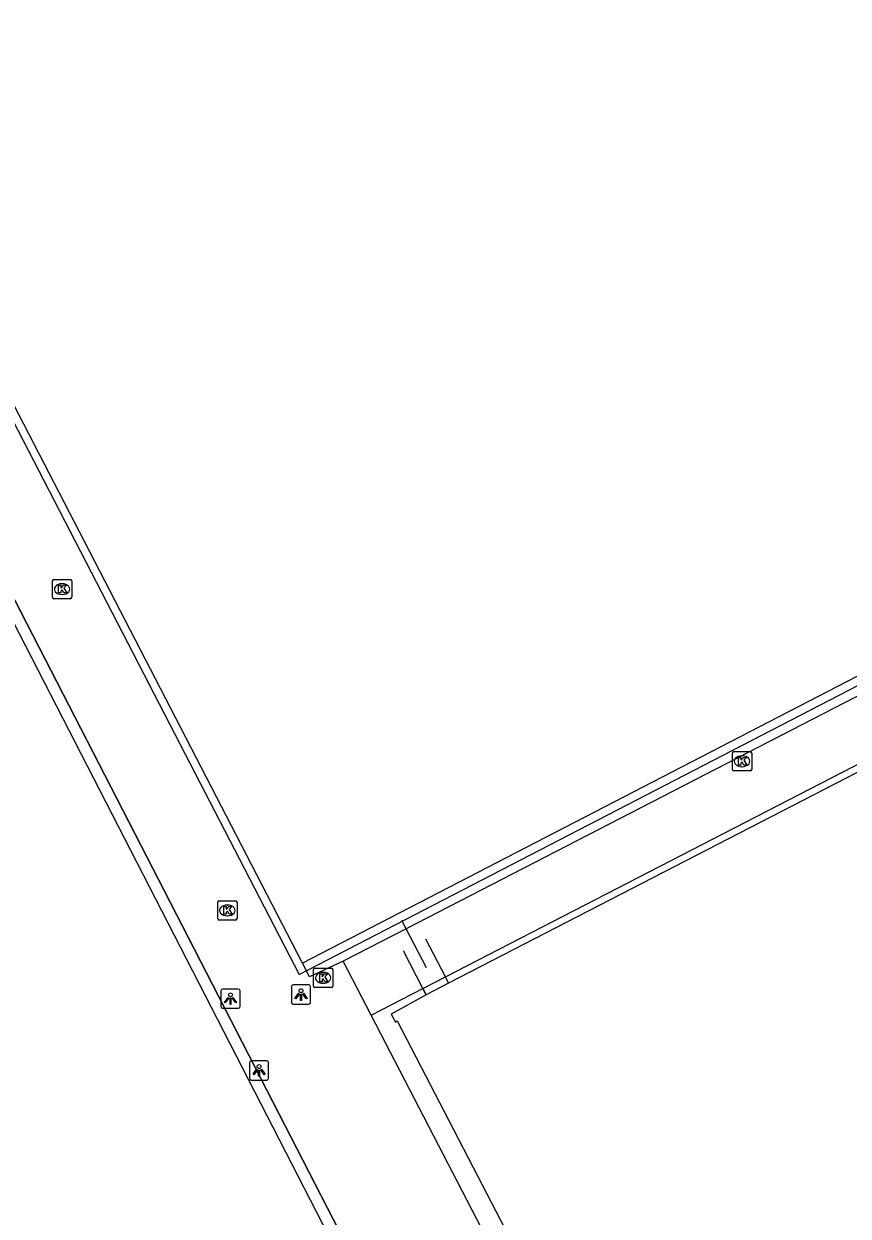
# Model space of a CAD drawing. Extents: x 158838 to 160074, y 386376 to 387776.
# Drawn here: x 159575.9 to 159618.6, y 387514.8 to 387576.5 of the extents above; entities that cross this region are included whole.
import ezdxf

# ---------------------------------------------------------------- set-up
doc = ezdxf.new("R2010")
doc.units = 0
for name, color, linetype in [('IMGEO_Groenvoorziening', 7, 'Continuous'), ('IMGEO_Hek', 7, 'Continuous'), ('IMGEO_Kolk', 7, 'Continuous'), ('IMGEO_Lichtpunt', 7, 'Continuous'), ('IMGEO_Pand', 7, 'Continuous'), ('IMGEO_Voetpad_open', 7, 'Continuous')]:
    doc.layers.add(name, color=color, linetype=linetype)

msp = doc.modelspace()

# ---------------------------------------------------------------- linework, layer by layer
at = {"layer": 'IMGEO_Groenvoorziening'}
msp.add_lwpolyline([(159598.772, 387500), (159570.543, 387554.916), (159518.951, 387528.406), (159533.555, 387500), (159563.94, 387440.9), (159615.515, 387467.428), (159598.772, 387500)], dxfattribs=at)
at = {"layer": 'IMGEO_Hek'}
for points in [[(159559.852, 387585.965), (159583.742, 387539.74)], [(159586.615, 387524.959), (159570.791, 387555.718), (159518.128, 387528.666)], [(159583.742, 387539.74), (159590.177, 387527.29), (159636.121, 387551.047)], [(159595.725, 387529.653), (159595.505, 387530.081)], [(159596.769, 387527.624), (159595.725, 387529.653)], [(159597.756, 387527.158), (159596.744, 387529.12)], [(159596.582, 387526.552), (159595.579, 387528.514)], [(159597.923, 387526.835), (159597.756, 387527.158)], [(159596.75, 387526.225), (159596.582, 387526.552)], [(159611.915, 387475.776), (159599.454, 387500), (159586.615, 387524.959)]]:
    msp.add_lwpolyline(points, dxfattribs=at)
at = {"layer": 'IMGEO_Kolk'}
for p, q in [((159577.395, 387546.828), (159577.395, 387547.68)), ((159577.47, 387547.754), (159578.322, 387547.754)), ((159577.883, 387547.534), (159577.908, 387547.534)), ((159578.396, 387547.68), (159578.396, 387546.828)), ((159577.906, 387546.974), (159577.881, 387546.974)), ((159578.322, 387546.754), (159577.47, 387546.754)), ((159612.696, 387538.833), (159613.548, 387538.833)), ((159612.621, 387537.907), (159612.621, 387538.759)), ((159613.109, 387538.613), (159613.134, 387538.613)), ((159613.622, 387538.759), (159613.622, 387537.907)), ((159613.548, 387537.833), (159612.696, 387537.833)), ((159613.132, 387538.053), (159613.107, 387538.053)), ((159585.959, 387530.18), (159585.959, 387531.032)), ((159586.034, 387531.106), (159586.886, 387531.106)), ((159586.447, 387530.886), (159586.472, 387530.886)), ((159586.96, 387531.032), (159586.96, 387530.18)), ((159586.47, 387530.326), (159586.445, 387530.326)), ((159586.886, 387530.106), (159586.034, 387530.106)), ((159590.921, 387526.687), (159590.921, 387527.539)), ((159590.996, 387527.613), (159591.848, 387527.613)), ((159591.409, 387527.393), (159591.434, 387527.393)), ((159591.922, 387527.539), (159591.922, 387526.687)), ((159591.848, 387526.613), (159590.996, 387526.613)), ((159591.432, 387526.833), (159591.407, 387526.833))]:
    msp.add_line(p, q, dxfattribs=at)
for points in [[(159577.395, 387546.828), (159577.395, 387547.68)], [(159577.47, 387547.754), (159578.322, 387547.754)], [(159577.716, 387547.454), (159577.839, 387547.454), (159577.839, 387547.303), (159577.969, 387547.454), (159578.133, 387547.454), (159577.987, 387547.303), (159578.14, 387547.054), (159577.988, 387547.054), (159577.903, 387547.218), (159577.839, 387547.151), (159577.839, 387547.054), (159577.716, 387547.054), (159577.716, 387547.454)], [(159578.396, 387547.68), (159578.396, 387546.828)], [(159578.322, 387546.754), (159577.47, 387546.754)], [(159612.696, 387538.833), (159613.548, 387538.833)], [(159612.621, 387537.907), (159612.621, 387538.759)], [(159612.942, 387538.533), (159613.065, 387538.533), (159613.065, 387538.382), (159613.195, 387538.533), (159613.359, 387538.533), (159613.213, 387538.382), (159613.366, 387538.133), (159613.214, 387538.133), (159613.129, 387538.297), (159613.065, 387538.23), (159613.065, 387538.133), (159612.942, 387538.133), (159612.942, 387538.533)], [(159613.622, 387538.759), (159613.622, 387537.907)], [(159613.548, 387537.833), (159612.696, 387537.833)], [(159585.959, 387530.18), (159585.959, 387531.032)], [(159586.034, 387531.106), (159586.886, 387531.106)], [(159586.28, 387530.806), (159586.403, 387530.806), (159586.403, 387530.655), (159586.533, 387530.806), (159586.697, 387530.806), (159586.551, 387530.655), (159586.704, 387530.406), (159586.552, 387530.406), (159586.467, 387530.57), (159586.403, 387530.503), (159586.403, 387530.406), (159586.28, 387530.406), (159586.28, 387530.806)], [(159586.96, 387531.032), (159586.96, 387530.18)], [(159586.886, 387530.106), (159586.034, 387530.106)], [(159590.921, 387526.687), (159590.921, 387527.539)], [(159590.996, 387527.613), (159591.848, 387527.613)], [(159591.242, 387527.313), (159591.365, 387527.313), (159591.365, 387527.162), (159591.495, 387527.313), (159591.659, 387527.313), (159591.513, 387527.162), (159591.666, 387526.913), (159591.514, 387526.913), (159591.429, 387527.077), (159591.365, 387527.01), (159591.365, 387526.913), (159591.242, 387526.913), (159591.242, 387527.313)], [(159591.922, 387527.539), (159591.922, 387526.687)], [(159591.848, 387526.613), (159590.996, 387526.613)]]:
    msp.add_lwpolyline(points, dxfattribs=at)
for centre, start, end in [((159577.472, 387547.678), 91.55205, 178.44795), ((159577.472, 387547.678), 91.55205, 178.44795), ((159578.32, 387547.678), 1.55205, 88.44795), ((159578.32, 387547.678), 1.55205, 88.44795), ((159577.472, 387546.83), 181.55205, 268.44795), ((159577.472, 387546.83), 181.55205, 268.44795), ((159578.32, 387546.83), 271.55205, 358.44795), ((159578.32, 387546.83), 271.55205, 358.44795), ((159612.698, 387538.757), 91.55205, 178.44795), ((159612.698, 387538.757), 91.55205, 178.44795), ((159613.546, 387538.757), 1.55205, 88.44795), ((159613.546, 387538.757), 1.55205, 88.44795), ((159612.698, 387537.909), 181.55205, 268.44795), ((159612.698, 387537.909), 181.55205, 268.44795), ((159613.546, 387537.909), 271.55205, 358.44795), ((159613.546, 387537.909), 271.55205, 358.44795), ((159586.036, 387531.03), 91.55205, 178.44795), ((159586.036, 387531.03), 91.55205, 178.44795), ((159586.884, 387531.03), 1.55205, 88.44795), ((159586.884, 387531.03), 1.55205, 88.44795), ((159586.036, 387530.182), 181.55205, 268.44795), ((159586.036, 387530.182), 181.55205, 268.44795), ((159586.884, 387530.182), 271.55205, 358.44795), ((159586.884, 387530.182), 271.55205, 358.44795), ((159590.998, 387527.537), 91.55205, 178.44795), ((159590.998, 387527.537), 91.55205, 178.44795), ((159591.846, 387527.537), 1.55205, 88.44795), ((159591.846, 387527.537), 1.55205, 88.44795), ((159590.998, 387526.689), 181.55205, 268.44795), ((159590.998, 387526.689), 181.55205, 268.44795), ((159591.846, 387526.689), 271.55205, 358.44795), ((159591.846, 387526.689), 271.55205, 358.44795)]:
    msp.add_arc(centre, 0.0765, start, end, dxfattribs=at)
for centre, major_axis, ratio, start_param, end_param in [((159577.882, 387547.254), (-0.387, 0.002), 0.722429, 4.712389, 7.853982), ((159577.907, 387547.254), (-0.39, 0.002), 0.717154, 1.570796, 4.712389), ((159613.108, 387538.333), (-0.387, 0.002), 0.722429, 4.712389, 7.853982), ((159613.133, 387538.333), (-0.39, 0.002), 0.717154, 1.570796, 4.712389), ((159586.446, 387530.606), (-0.387, 0.002), 0.722429, 4.712389, 7.853982), ((159586.471, 387530.606), (-0.39, 0.002), 0.717154, 1.570796, 4.712389), ((159591.408, 387527.113), (-0.387, 0.002), 0.722429, 4.712389, 7.853982), ((159591.433, 387527.113), (-0.39, 0.002), 0.717154, 1.570796, 4.712389)]:
    msp.add_ellipse(centre, major_axis=major_axis, ratio=ratio, start_param=start_param, end_param=end_param, dxfattribs=at)
at = {"layer": 'IMGEO_Lichtpunt'}
for p, q in [((159586.12, 387526.436), (159586.12, 387525.629)), ((159586.12, 387526.436), (159586.12, 387525.629)), ((159587.022, 387526.531), (159586.214, 387526.531)), ((159587.022, 387526.531), (159586.214, 387526.531)), ((159587.116, 387525.629), (159587.116, 387526.436)), ((159587.116, 387525.629), (159587.116, 387526.436)), ((159589.775, 387526.648), (159589.775, 387525.841)), ((159589.775, 387526.648), (159589.775, 387525.841)), ((159590.677, 387526.743), (159589.869, 387526.743)), ((159590.677, 387526.743), (159589.869, 387526.743)), ((159590.771, 387525.841), (159590.771, 387526.648)), ((159590.771, 387525.841), (159590.771, 387526.648)), ((159586.214, 387525.535), (159587.022, 387525.535)), ((159586.214, 387525.535), (159587.022, 387525.535)), ((159589.869, 387525.747), (159590.677, 387525.747)), ((159589.869, 387525.747), (159590.677, 387525.747)), ((159588.503, 387522.812), (159587.695, 387522.812)), ((159588.503, 387522.812), (159587.695, 387522.812)), ((159587.601, 387522.717), (159587.601, 387521.91)), ((159587.601, 387522.717), (159587.601, 387521.91)), ((159588.597, 387521.91), (159588.597, 387522.717)), ((159588.597, 387521.91), (159588.597, 387522.717)), ((159587.695, 387521.816), (159588.503, 387521.816)), ((159587.695, 387521.816), (159588.503, 387521.816))]:
    msp.add_line(p, q, dxfattribs=at)
for points in [[(159586.494, 387526.1), (159586.533, 387526.072), (159586.345, 387525.81), (159586.307, 387525.837), (159586.494, 387526.1)], [(159586.596, 387526.052), (159586.643, 387526.052), (159586.643, 387525.73), (159586.596, 387525.73), (159586.596, 387526.052)], [(159586.706, 387526.072), (159586.744, 387526.099), (159586.931, 387525.837), (159586.892, 387525.809), (159586.706, 387526.072)], [(159590.149, 387526.312), (159590.188, 387526.284), (159590, 387526.022), (159589.962, 387526.049), (159590.149, 387526.312)], [(159590.251, 387526.264), (159590.298, 387526.264), (159590.298, 387525.942), (159590.251, 387525.942), (159590.251, 387526.264)], [(159590.361, 387526.284), (159590.399, 387526.311), (159590.586, 387526.049), (159590.547, 387526.021), (159590.361, 387526.284)], [(159587.975, 387522.381), (159588.014, 387522.353), (159587.826, 387522.091), (159587.788, 387522.118), (159587.975, 387522.381)], [(159588.077, 387522.333), (159588.124, 387522.333), (159588.124, 387522.011), (159588.077, 387522.011), (159588.077, 387522.333)], [(159588.187, 387522.353), (159588.225, 387522.38), (159588.412, 387522.118), (159588.373, 387522.09), (159588.187, 387522.353)]]:
    msp.add_lwpolyline(points, dxfattribs=at)
for centre in [(159590.274, 387526.446), (159586.619, 387526.234), (159588.1, 387522.515)]:
    msp.add_circle(centre, 0.0994, dxfattribs=at)
for centre, start, end in [((159586.214, 387526.436), 90, 180), ((159586.214, 387526.436), 90, 180), ((159587.022, 387526.436), 0, 90), ((159587.022, 387526.436), 0, 90), ((159589.869, 387526.648), 90, 180), ((159589.869, 387526.648), 90, 180), ((159590.677, 387526.648), 0, 90), ((159590.677, 387526.648), 0, 90), ((159589.869, 387525.841), 180, 270), ((159589.869, 387525.841), 180, 270), ((159590.677, 387525.841), 270, 0), ((159590.677, 387525.841), 270, 360), ((159586.214, 387525.629), 180, 270), ((159586.214, 387525.629), 180, 270), ((159587.022, 387525.629), 270, 0), ((159587.022, 387525.629), 270, 360), ((159587.695, 387522.717), 90, 180), ((159587.695, 387522.717), 90, 180), ((159588.503, 387522.717), 0, 90), ((159588.503, 387522.717), 0, 90), ((159587.695, 387521.91), 180, 270), ((159587.695, 387521.91), 180, 270), ((159588.503, 387521.91), 270, 0), ((159588.503, 387521.91), 270, 360)]:
    msp.add_arc(centre, 0.0946, start, end, dxfattribs=at)
at = {"layer": 'IMGEO_Pand'}
for points in [[(159625.291, 387540.626), (159625.107, 387540.534), (159624.962, 387540.679), (159622.489, 387539.377), (159622.434, 387539.483), (159597.923, 387526.835)], [(159597.923, 387526.835), (159596.75, 387526.225)], [(159596.75, 387526.225), (159594.948, 387525.224), (159595.161, 387524.816), (159595.264, 387524.877), (159601.587, 387512.657)]]:
    msp.add_lwpolyline(points, dxfattribs=at)
at = {"layer": 'IMGEO_Voetpad_open'}
for points in [[(159661.841, 387605.516), (159619.072, 387583.324), (159635.693, 387551.331), (159590.359, 387527.872)], [(159590.359, 387527.872), (159560.413, 387585.775), (159572.548, 387592.055)], [(159678.801, 387572.592), (159632.799, 387548.778), (159595.725, 387529.653), (159592.465, 387527.972)], [(159570.791, 387555.718), (159586.615, 387524.959), (159599.454, 387500), (159611.915, 387475.776), (159616.342, 387467.171)], [(159597.756, 387527.158), (159624.99, 387541.209), (159625.291, 387540.626)], [(159592.465, 387527.972), (159590.711, 387527.167), (159590.359, 387527.872)], [(159593.909, 387525.173), (159592.465, 387527.972)], [(159596.582, 387526.552), (159597.756, 387527.158)], [(159597.923, 387526.835), (159597.756, 387527.158)], [(159593.909, 387525.173), (159596.582, 387526.552)], [(159596.582, 387526.552), (159596.75, 387526.225)], [(159601.587, 387512.657), (159600.618, 387512.207), (159593.909, 387525.173)]]:
    msp.add_lwpolyline(points, dxfattribs=at)

doc.saveas('drawing.dxf')
